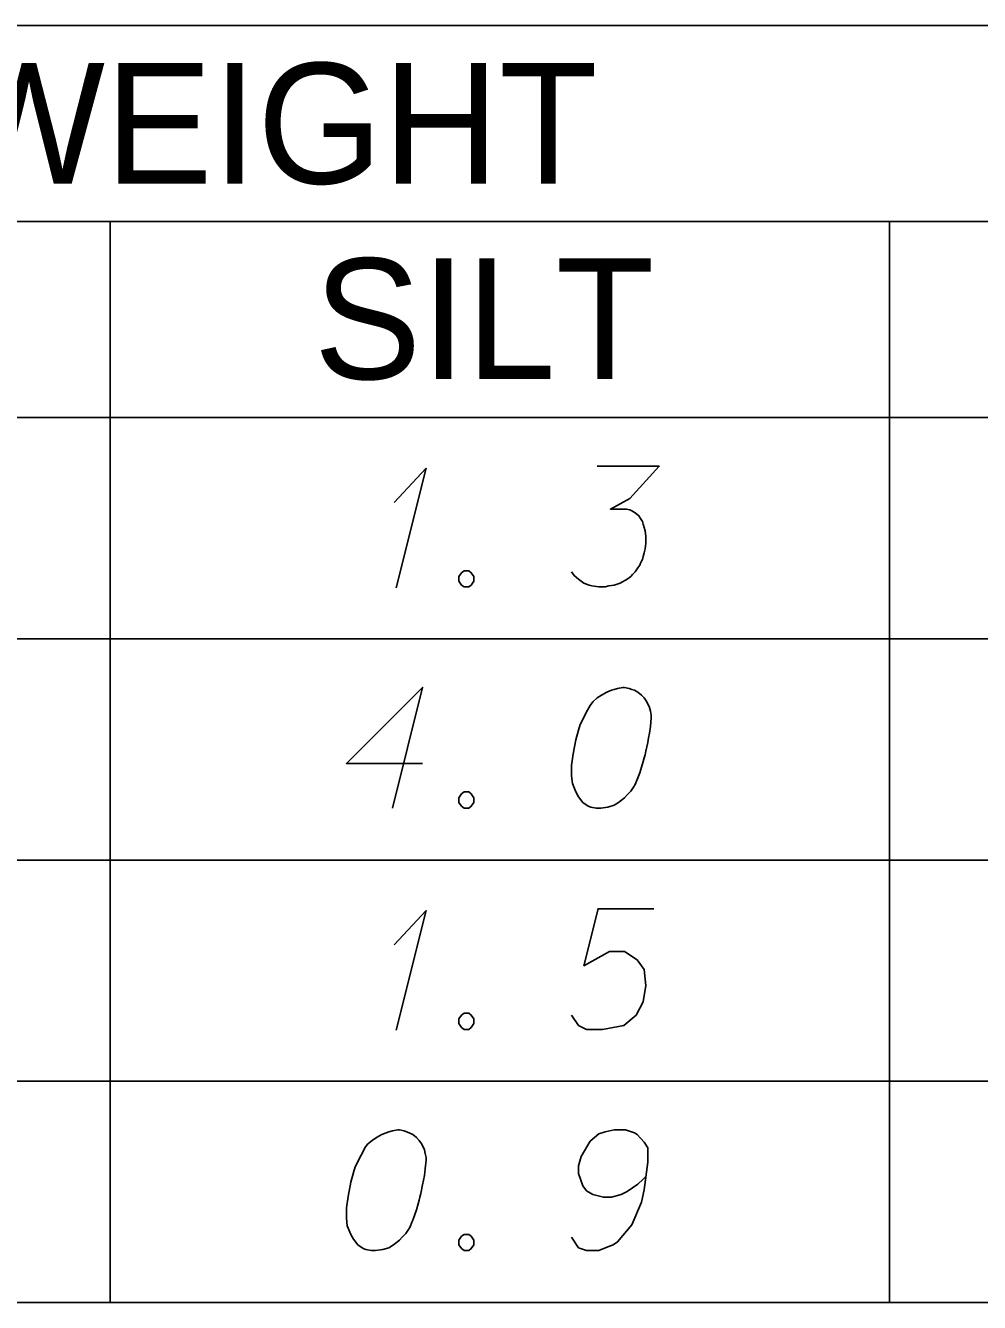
# Model space of a CAD drawing. Extents: x 2074207 to 2076812, y 516372 to 523312.
# Drawn here: x 2076584.7 to 2076622.7, y 516601.5 to 516652.3 of the extents above; entities that cross this region are included whole.
import ezdxf

# ---------------------------------------------------------------- set-up
doc = ezdxf.new("R2010")
doc.units = 0
for name, color, linetype in [('Prop DirtTable_ Soil Test Results - Outline (Major)', 7, 'Continuous'), ('Prop DirtTable_ Soil Test Results - Outline (Minor)', 7, 'Continuous'), ('Prop DirtTable_ Soil Test Results - Tx (Header - Small)', 7, 'Continuous'), ('Prop DirtTable_ Soil Test Results - Tx (Sample Data)', 7, 'Continuous')]:
    doc.layers.add(name, color=color, linetype=linetype)

msp = doc.modelspace()

# ---------------------------------------------------------------- linework, layer by layer
at = {"layer": 'Prop DirtTable_ Soil Test Results - Outline (Major)'}
for p, q in [((2076260.609, 516636.721), (2076811.903, 516636.721)), ((2076260.609, 516636.721), (2076811.903, 516636.721)), ((2076260.609, 516601.521), (2076811.903, 516601.521))]:
    msp.add_line(p, q, dxfattribs=at)
at = {"layer": 'Prop DirtTable_ Soil Test Results - Outline (Minor)'}
for p, q in [((2076260.609, 516652.321), (2076811.903, 516652.321)), ((2076526.074, 516644.521), (2076731.93, 516644.521)), ((2076588.114, 516644.521), (2076588.114, 516627.921)), ((2076619.134, 516627.921), (2076619.134, 516644.521)), ((2076260.609, 516627.921), (2076811.903, 516627.921)), ((2076260.609, 516627.921), (2076811.903, 516627.921)), ((2076588.114, 516627.921), (2076588.114, 516619.121)), ((2076619.134, 516619.121), (2076619.134, 516627.921)), ((2076260.609, 516619.121), (2076811.903, 516619.121)), ((2076260.609, 516619.121), (2076811.903, 516619.121)), ((2076588.114, 516619.121), (2076588.114, 516610.321)), ((2076619.134, 516610.321), (2076619.134, 516619.121)), ((2076260.609, 516610.321), (2076811.903, 516610.321)), ((2076260.609, 516610.321), (2076811.903, 516610.321)), ((2076588.114, 516610.321), (2076588.114, 516601.521)), ((2076619.134, 516601.521), (2076619.134, 516610.321)), ((2076260.609, 516601.521), (2076811.903, 516601.521))]:
    msp.add_line(p, q, dxfattribs=at)
at = {"layer": 'Prop DirtTable_ Soil Test Results - Tx (Sample Data)'}
for points in [[(2076599.42, 516633.35), (2076600.69, 516634.711), (2076599.491, 516629.948)], [(2076607.499, 516634.786), (2076609.968, 516634.786), (2076608.804, 516633.501), (2076608.028, 516633.085), (2076608.663, 516633.085), (2076608.804, 516633.048), (2076608.874, 516633.01), (2076608.945, 516632.972), (2076609.015, 516632.934), (2076609.157, 516632.821), (2076609.227, 516632.707), (2076609.298, 516632.594), (2076609.333, 516632.481), (2076609.403, 516632.216), (2076609.439, 516631.989), (2076609.439, 516631.876), (2076609.439, 516631.725), (2076609.403, 516631.498), (2076609.368, 516631.347), (2076609.333, 516631.196), (2076609.298, 516631.082), (2076609.262, 516631.007), (2076609.227, 516630.931), (2076609.192, 516630.855), (2076609.121, 516630.742), (2076609.015, 516630.591), (2076608.91, 516630.478), (2076608.839, 516630.402), (2076608.733, 516630.326), (2076608.627, 516630.251), (2076608.486, 516630.175), (2076608.416, 516630.137), (2076608.169, 516630.062), (2076607.957, 516630.024), (2076607.816, 516629.986), (2076607.569, 516629.986), (2076607.287, 516630.024), (2076607.181, 516630.062), (2076607.075, 516630.1), (2076606.969, 516630.137), (2076606.864, 516630.213), (2076606.758, 516630.289), (2076606.581, 516630.44), (2076606.476, 516630.591)], [(2076602.207, 516630.629), (2076602.384, 516630.629), (2076602.489, 516630.553), (2076602.595, 516630.402), (2076602.595, 516630.213), (2076602.489, 516630.062), (2076602.384, 516629.986), (2076602.207, 516629.986), (2076602.101, 516630.062), (2076601.996, 516630.213), (2076601.996, 516630.402), (2076602.101, 516630.553), (2076602.207, 516630.629)], [(2076600.549, 516622.963), (2076597.516, 516622.963), (2076600.549, 516625.986), (2076599.35, 516621.186)], [(2076608.592, 516625.986), (2076608.522, 516625.986), (2076608.31, 516625.948), (2076608.169, 516625.911), (2076608.063, 516625.873), (2076607.887, 516625.797), (2076607.675, 516625.684), (2076607.499, 516625.57), (2076607.322, 516625.419), (2076607.216, 516625.268), (2076607.111, 516625.079), (2076607.005, 516624.89), (2076606.899, 516624.663), (2076606.828, 516624.512), (2076606.758, 516624.285), (2076606.652, 516623.907), (2076606.546, 516623.341), (2076606.476, 516622.887), (2076606.476, 516622.471), (2076606.511, 516622.169), (2076606.652, 516621.829), (2076606.758, 516621.64), (2076606.934, 516621.413), (2076607.146, 516621.262), (2076607.252, 516621.224), (2076607.463, 516621.186), (2076607.64, 516621.186), (2076607.922, 516621.224), (2076608.169, 516621.3), (2076608.345, 516621.413), (2076608.592, 516621.602), (2076608.698, 516621.715), (2076608.839, 516621.866), (2076608.945, 516622.018), (2076609.015, 516622.131), (2076609.086, 516622.32), (2076609.121, 516622.396), (2076609.192, 516622.585), (2076609.262, 516622.811), (2076609.333, 516623.038), (2076609.368, 516623.189), (2076609.403, 516623.303), (2076609.439, 516623.454), (2076609.509, 516623.794), (2076609.545, 516623.983), (2076609.58, 516624.172), (2076609.615, 516624.437), (2076609.65, 516624.777), (2076609.65, 516624.89), (2076609.615, 516625.041), (2076609.58, 516625.192), (2076609.474, 516625.419), (2076609.368, 516625.57), (2076609.262, 516625.684), (2076609.121, 516625.797), (2076608.98, 516625.873), (2076608.874, 516625.911), (2076608.769, 516625.948), (2076608.592, 516625.986)], [(2076602.207, 516621.829), (2076602.384, 516621.829), (2076602.489, 516621.753), (2076602.595, 516621.602), (2076602.595, 516621.413), (2076602.489, 516621.262), (2076602.384, 516621.186), (2076602.207, 516621.186), (2076602.101, 516621.262), (2076601.996, 516621.413), (2076601.996, 516621.602), (2076602.101, 516621.753), (2076602.207, 516621.829)], [(2076599.42, 516615.75), (2076600.69, 516617.111), (2076599.491, 516612.348)], [(2076609.756, 516617.186), (2076607.534, 516617.186), (2076606.969, 516614.918), (2076607.992, 516615.485), (2076608.592, 516615.485), (2076609.086, 516615.145), (2076609.368, 516614.767), (2076609.439, 516614.125), (2076609.333, 516613.482), (2076609.051, 516612.953), (2076608.557, 516612.537), (2076607.71, 516612.386), (2076607.075, 516612.386), (2076606.758, 516612.537), (2076606.476, 516612.953)], [(2076602.207, 516613.029), (2076602.384, 516613.029), (2076602.489, 516612.953), (2076602.595, 516612.802), (2076602.595, 516612.613), (2076602.489, 516612.462), (2076602.384, 516612.386), (2076602.207, 516612.386), (2076602.101, 516612.462), (2076601.996, 516612.613), (2076601.996, 516612.802), (2076602.101, 516612.953), (2076602.207, 516613.029)], [(2076599.632, 516608.386), (2076599.562, 516608.386), (2076599.35, 516608.348), (2076599.209, 516608.311), (2076599.103, 516608.273), (2076598.927, 516608.197), (2076598.715, 516608.084), (2076598.539, 516607.97), (2076598.362, 516607.819), (2076598.256, 516607.668), (2076598.151, 516607.479), (2076598.045, 516607.29), (2076597.939, 516607.063), (2076597.868, 516606.912), (2076597.798, 516606.685), (2076597.692, 516606.307), (2076597.586, 516605.741), (2076597.516, 516605.287), (2076597.516, 516604.871), (2076597.551, 516604.569), (2076597.692, 516604.229), (2076597.798, 516604.04), (2076597.974, 516603.813), (2076598.186, 516603.662), (2076598.292, 516603.624), (2076598.503, 516603.586), (2076598.68, 516603.586), (2076598.962, 516603.624), (2076599.209, 516603.7), (2076599.385, 516603.813), (2076599.632, 516604.002), (2076599.738, 516604.115), (2076599.879, 516604.266), (2076599.985, 516604.418), (2076600.055, 516604.531), (2076600.126, 516604.72), (2076600.161, 516604.796), (2076600.232, 516604.985), (2076600.302, 516605.211), (2076600.373, 516605.438), (2076600.408, 516605.589), (2076600.443, 516605.703), (2076600.479, 516605.854), (2076600.549, 516606.194), (2076600.585, 516606.383), (2076600.62, 516606.572), (2076600.655, 516606.837), (2076600.69, 516607.177), (2076600.69, 516607.29), (2076600.655, 516607.441), (2076600.62, 516607.592), (2076600.514, 516607.819), (2076600.408, 516607.97), (2076600.302, 516608.084), (2076600.161, 516608.197), (2076600.02, 516608.273), (2076599.914, 516608.311), (2076599.809, 516608.348), (2076599.632, 516608.386)], [(2076606.476, 516604.115), (2076606.758, 516603.7), (2076607.075, 516603.586), (2076607.569, 516603.586), (2076607.922, 516603.737), (2076608.134, 516603.813), (2076608.31, 516603.926), (2076608.874, 516604.607), (2076609.262, 516605.514), (2076609.368, 516606.005), (2076609.509, 516607.101), (2076609.509, 516607.668), (2076609.368, 516607.895), (2076609.086, 516608.197), (2076608.98, 516608.273), (2076608.627, 516608.386), (2076608.169, 516608.386), (2076607.816, 516608.311), (2076607.569, 516608.235), (2076607.216, 516607.933), (2076606.864, 516607.328), (2076606.758, 516606.95), (2076606.758, 516606.648), (2076606.934, 516606.156), (2076607.075, 516605.967), (2076607.322, 516605.816), (2076607.746, 516605.703), (2076608.063, 516605.703), (2076608.451, 516605.816), (2076608.698, 516605.929), (2076609.121, 516606.232), (2076609.333, 516606.421), (2076609.439, 516606.534)], [(2076602.207, 516604.229), (2076602.384, 516604.229), (2076602.489, 516604.153), (2076602.595, 516604.002), (2076602.595, 516603.813), (2076602.489, 516603.662), (2076602.384, 516603.586), (2076602.207, 516603.586), (2076602.101, 516603.662), (2076601.996, 516603.813), (2076601.996, 516604.002), (2076602.101, 516604.153), (2076602.207, 516604.229)]]:
    msp.add_lwpolyline(points, dxfattribs=at)

# ---------------------------------------------------------------- texts
at = {"layer": 'Prop DirtTable_ Soil Test Results - Tx (Header - Small)'}
for s, height, p in [('% BY WEIGHT', 4.79998, (2076564.009, 516646.031)), ('SILT', 4.8, (2076596.215, 516638.256))]:
    msp.add_text(s, height=height, dxfattribs=at).set_placement(p)

doc.saveas('drawing.dxf')
